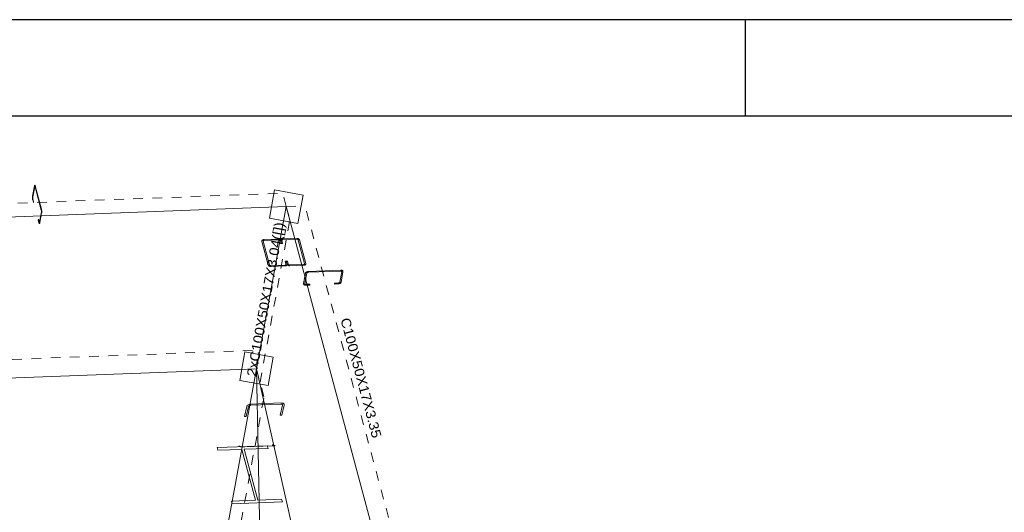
# Model space of a CAD drawing. Header units: millimetres. Extents: x 10 to 1250, y -62 to 528.
# Tile 507 of 656: x 585 to 596, y 523 to 528. Entities that reach past the tile are written whole.
import ezdxf
from ezdxf.enums import TextEntityAlignment as Align

# ---------------------------------------------------------------- set-up
doc = ezdxf.new("R2010")
doc.units = ezdxf.units.MM
doc.header["$LTSCALE"] = 0.05
doc.linetypes.add('CYPE_PUNTO', pattern=[0.075, 0, -0.075])
doc.linetypes.add('CYPE_RAYAPUNTO', pattern=[0.4125, 0.2025, -0.105, 0, -0.105])
for name, color, linetype, lineweight in [('BARRAS_DE_ACO', 7, 'Continuous', 9), ('NOS', 152, 'Continuous', 9), ('REFERENCIA_DAS_BARRAS', 2, 'Continuous', 9)]:
    doc.layers.add(name, color=color, linetype=linetype, lineweight=lineweight)
doc.layers.add('FOLHA_PADRÃO', color=7, linetype='Continuous')
doc.styles.add('CYPETXT', font='arial.ttf', dxfattribs={"height": 0.2})

# ---------------------------------------------------------------- blocks, each defined once
blk = doc.blocks.new('A1EST. 1500')
at = {"layer": 'FOLHA_PADRÃO', "color": 1, "linetype": 'Continuous'}
for p, q in [((150.008, 59.4), (0, 59.4)), ((113.5, 58.4), (113.5, 59.4))]:
    blk.add_line(p, q, dxfattribs=at)
at = {"layer": 'FOLHA_PADRÃO', "color": 6, "linetype": 'Continuous'}
blk.add_lwpolyline([(149, 58.4), (149, 1), (1, 1), (1, 58.4), (149, 58.4)], dxfattribs=at)

msp = doc.modelspace()

# ---------------------------------------------------------------- linework, layer by layer
at = {"layer": 'BARRAS_DE_ACO', "linetype": 'CYPE_RAYAPUNTO'}
for p, q in [((575.4741, 525.625), (588.2187, 526.1033)), ((589.4229, 522.3434), (588.4507, 525.9714)), ((587.9841, 524.1385), (588.2933, 525.8249)), ((575.2152, 523.9922), (587.9598, 524.4705)), ((587.2826, 519.9356), (588.0251, 523.9853))]:
    msp.add_line(p, q, dxfattribs=at)
at = {"layer": 'BARRAS_DE_ACO', "linetype": 'CYPE_PUNTO'}
for p, q in [((588.256, 525.9641), (588.2187, 526.1033)), ((588.256, 525.9641), (588.4507, 525.9714)), ((588.256, 525.9641), (588.2933, 525.8249)), ((587.9468, 524.2777), (587.9598, 524.4705)), ((587.9468, 524.2777), (587.9841, 524.1385)), ((587.9468, 524.2777), (588.0251, 523.9853))]:
    msp.add_line(p, q, dxfattribs=at)
at = {"layer": 'BARRAS_DE_ACO'}
for p, q in [((575.5114, 525.4858), (588.256, 525.9641)), ((587.9468, 524.2777), (588.256, 525.9641)), ((589.2282, 522.336), (588.256, 525.9641)), ((575.2022, 523.7993), (587.9468, 524.2777)), ((587.2042, 520.228), (587.9468, 524.2777)), ((588.027, 520.2538), (587.9468, 524.2777)), ((588.3983, 522.2786), (587.9468, 524.2777))]:
    msp.add_line(p, q, dxfattribs=at)
for points in [[(585.7104, 525.9094), (585.7107, 525.9115), (585.7109, 525.9138), (585.7109, 525.9163), (585.7109, 525.9189), (585.7107, 525.9215), (585.7105, 525.924), (585.7101, 525.9263), (585.7096, 525.9283), (585.645, 526.1695), (585.6445, 526.1711), (585.6439, 526.1723), (585.6433, 526.173), (585.6427, 526.1733), (585.6422, 526.173), (585.6416, 526.1722), (585.6411, 526.1709), (585.6408, 526.1692), (585.6215, 526.0642), (585.6212, 526.0622), (585.621, 526.0598), (585.6209, 526.0573), (585.621, 526.0547), (585.6212, 526.0521), (585.6214, 526.0496), (585.6218, 526.0473), (585.6222, 526.0453), (585.6299, 526.0166), (585.6282, 526.007), (585.6205, 526.0357), (585.6196, 526.0397), (585.6188, 526.0443), (585.6183, 526.0493), (585.618, 526.0545), (585.6179, 526.0597), (585.618, 526.0648), (585.6184, 526.0694), (585.619, 526.0735), (585.6383, 526.1785), (585.639, 526.1819), (585.64, 526.1844), (585.6411, 526.186), (585.6422, 526.1866), (585.6434, 526.1862), (585.6446, 526.1848), (585.6457, 526.1823), (585.6468, 526.1791), (585.7114, 525.9379), (585.7123, 525.9339), (585.713, 525.9293), (585.7136, 525.9243), (585.7139, 525.9191), (585.714, 525.9139), (585.7138, 525.9089), (585.7135, 525.9042), (585.7129, 525.9001), (585.6936, 525.7951), (585.6928, 525.7917), (585.6919, 525.7892), (585.6908, 525.7876), (585.6897, 525.787), (585.6885, 525.7874), (585.6873, 525.7889), (585.6861, 525.7913), (585.6851, 525.7945), (585.6774, 525.8232), (585.6792, 525.8328), (585.6869, 525.8042), (585.6874, 525.8025), (585.6879, 525.8013), (585.6885, 525.8006), (585.6891, 525.8004), (585.6897, 525.8007), (585.6903, 525.8015), (585.6907, 525.8027), (585.6911, 525.8044), (585.7104, 525.9094)], [(588.0954, 525.3504), (588.0931, 525.3505), (588.0907, 525.3509), (588.0885, 525.3516), (588.0864, 525.3526), (588.0846, 525.3538), (588.0831, 525.3552), (588.082, 525.3568), (588.0813, 525.3585), (588.0158, 525.603), (588.0156, 525.6047), (588.0158, 525.6063), (588.0165, 525.6078), (588.0177, 525.6091), (588.0192, 525.6103), (588.021, 525.6111), (588.0231, 525.6117), (588.0254, 525.6119), (588.1727, 525.6175), (588.1751, 525.6174), (588.1774, 525.617), (588.1797, 525.6163), (588.1818, 525.6153), (588.1836, 525.6141), (588.1851, 525.6127), (588.1862, 525.6111), (588.1868, 525.6095), (588.195, 525.579), (588.2068, 525.5795), (588.1987, 525.6099), (588.1973, 525.6132), (588.1951, 525.6163), (588.1922, 525.6192), (588.1885, 525.6216), (588.1844, 525.6236), (588.1799, 525.625), (588.1752, 525.6258), (588.1705, 525.6259), (588.0231, 525.6204), (588.0186, 525.6199), (588.0144, 525.6188), (588.0107, 525.6171), (588.0077, 525.6148), (588.0054, 525.6121), (588.004, 525.6091), (588.0035, 525.6059), (588.004, 525.6026), (588.0695, 525.358), (588.0708, 525.3547), (588.073, 525.3516), (588.076, 525.3488), (588.0796, 525.3463), (588.0838, 525.3443), (588.0883, 525.3429), (588.093, 525.3421), (588.0977, 525.342), (588.2451, 525.3475), (588.2496, 525.348), (588.2538, 525.3491), (588.2575, 525.3508), (588.2605, 525.3531), (588.2627, 525.3558), (588.2641, 525.3588), (588.2646, 525.362), (588.2642, 525.3653), (588.2561, 525.3957), (588.2442, 525.3953), (588.2524, 525.3649), (588.2526, 525.3632), (588.2523, 525.3616), (588.2516, 525.3601), (588.2505, 525.3588), (588.249, 525.3576), (588.2472, 525.3568), (588.2451, 525.3562), (588.2428, 525.356), (588.0954, 525.3504)], [(588.2902, 525.3577), (588.2878, 525.3578), (588.2855, 525.3582), (588.2832, 525.3589), (588.2811, 525.3599), (588.2793, 525.3611), (588.2778, 525.3626), (588.2767, 525.3641), (588.2761, 525.3658), (588.2679, 525.3962), (588.2561, 525.3957), (588.2642, 525.3653), (588.2656, 525.362), (588.2678, 525.3589), (588.2707, 525.3561), (588.2744, 525.3536), (588.2785, 525.3516), (588.283, 525.3502), (588.2877, 525.3494), (588.2924, 525.3493), (588.4398, 525.3548), (588.4443, 525.3553), (588.4485, 525.3564), (588.4522, 525.3582), (588.4552, 525.3604), (588.4575, 525.3631), (588.4589, 525.3661), (588.4594, 525.3693), (588.4589, 525.3726), (588.3934, 525.6172), (588.3921, 525.6205), (588.3899, 525.6236), (588.3869, 525.6265), (588.3833, 525.6289), (588.3791, 525.6309), (588.3746, 525.6323), (588.3699, 525.6331), (588.3652, 525.6332), (588.2178, 525.6277), (588.2133, 525.6272), (588.2091, 525.6261), (588.2054, 525.6244), (588.2024, 525.6221), (588.2001, 525.6195), (588.1987, 525.6164), (588.1982, 525.6132), (588.1987, 525.6099), (588.2068, 525.5795), (588.2187, 525.5799), (588.2105, 525.6103), (588.2103, 525.612), (588.2105, 525.6136), (588.2112, 525.6151), (588.2124, 525.6165), (588.2139, 525.6176), (588.2157, 525.6184), (588.2178, 525.619), (588.2201, 525.6193), (588.3675, 525.6248), (588.3698, 525.6247), (588.3722, 525.6243), (588.3744, 525.6236), (588.3765, 525.6226), (588.3783, 525.6214), (588.3798, 525.62), (588.3809, 525.6184), (588.3816, 525.6168), (588.4471, 525.3722), (588.4473, 525.3705), (588.4471, 525.3689), (588.4464, 525.3674), (588.4452, 525.3661), (588.4437, 525.3649), (588.4419, 525.3641), (588.4398, 525.3635), (588.4375, 525.3633), (588.2902, 525.3577)], [(588.8326, 525.2843), (588.8327, 525.2861), (588.8323, 525.2879), (588.8314, 525.2895), (588.83, 525.2909), (588.8283, 525.292), (588.8262, 525.2928), (588.8239, 525.2933), (588.8213, 525.2934), (588.4841, 525.2807), (588.4815, 525.2804), (588.479, 525.2798), (588.4765, 525.2788), (588.4743, 525.2776), (588.4724, 525.276), (588.4709, 525.2743), (588.4699, 525.2725), (588.4693, 525.2706), (588.45, 525.1657), (588.4499, 525.1638), (588.4503, 525.162), (588.4512, 525.1604), (588.4526, 525.159), (588.4544, 525.1579), (588.4565, 525.1571), (588.4588, 525.1566), (588.4613, 525.1565), (588.5014, 525.158), (588.4997, 525.1484), (588.4595, 525.1469), (588.4545, 525.1471), (588.4498, 525.148), (588.4456, 525.1496), (588.4421, 525.1519), (588.4394, 525.1547), (588.4376, 525.1579), (588.4368, 525.1614), (588.437, 525.1652), (588.4562, 525.2701), (588.4574, 525.2739), (588.4596, 525.2776), (588.4626, 525.281), (588.4664, 525.284), (588.4708, 525.2865), (588.4756, 525.2885), (588.4807, 525.2898), (588.4858, 525.2903), (588.8231, 525.303), (588.8281, 525.3028), (588.8328, 525.3019), (588.837, 525.3003), (588.8405, 525.2981), (588.8432, 525.2953), (588.845, 525.292), (588.8459, 525.2885), (588.8457, 525.2847), (588.8264, 525.1798), (588.8252, 525.176), (588.8231, 525.1724), (588.8201, 525.1689), (588.8163, 525.1659), (588.8119, 525.1634), (588.8071, 525.1614), (588.802, 525.1601), (588.7968, 525.1596), (588.7567, 525.1581), (588.7585, 525.1677), (588.7986, 525.1692), (588.8011, 525.1695), (588.8037, 525.1701), (588.8061, 525.1711), (588.8083, 525.1724), (588.8102, 525.1739), (588.8117, 525.1756), (588.8128, 525.1774), (588.8134, 525.1793), (588.8326, 525.2843)], [(588.2164, 523.8979), (588.2166, 523.9003), (588.2161, 523.9026), (588.2148, 523.9046), (588.213, 523.9064), (588.2105, 523.9078), (588.2076, 523.9088), (588.2042, 523.9094), (588.2007, 523.9095), (587.8854, 523.8977), (587.8817, 523.8973), (587.8781, 523.8965), (587.8746, 523.8952), (587.8714, 523.8936), (587.8687, 523.8916), (587.8665, 523.8895), (587.8649, 523.8871), (587.864, 523.8847), (587.8398, 523.7804), (587.8213, 523.7797), (587.8455, 523.884), (587.8473, 523.8888), (587.8505, 523.8935), (587.8549, 523.8979), (587.8603, 523.9018), (587.8667, 523.905), (587.8736, 523.9075), (587.8809, 523.9092), (587.8882, 523.9099), (588.2035, 523.9218), (588.2106, 523.9216), (588.2173, 523.9204), (588.2232, 523.9184), (588.2281, 523.9156), (588.2318, 523.912), (588.2343, 523.9079), (588.2353, 523.9034), (588.2349, 523.8986), (588.2107, 523.7943), (588.1922, 523.7936), (588.2164, 523.8979)], [(587.694, 522.8732), (588.2159, 522.8928), (588.2083, 522.9212), (587.9598, 522.9119), (587.8183, 523.4398), (588.0668, 523.4491), (588.0592, 523.4775), (587.5373, 523.458), (587.5449, 523.4296), (587.7934, 523.4389), (587.9349, 522.911), (587.6864, 522.9016), (587.694, 522.8732)], [(588.1288, 523.4796), (588.1294, 523.4793), (588.1291, 523.4789), (588.1279, 523.4786), (588.1258, 523.4782), (588.123, 523.4779), (588.1194, 523.4776), (588.1154, 523.4773), (588.1109, 523.4771), (587.8227, 523.4663), (587.8181, 523.4661), (587.8134, 523.4661), (587.8088, 523.4661), (587.8046, 523.4661), (587.8009, 523.4663), (587.7978, 523.4665), (587.7954, 523.4668), (587.7939, 523.4671), (587.7748, 523.4729), (587.7631, 523.4724), (587.7822, 523.4666), (587.7845, 523.4662), (587.788, 523.4658), (587.7927, 523.4655), (587.7983, 523.4653), (587.8046, 523.4651), (587.8114, 523.4651), (587.8184, 523.4652), (587.8254, 523.4655), (588.1136, 523.4763), (588.1203, 523.4766), (588.1264, 523.477), (588.1317, 523.4774), (588.136, 523.4779), (588.1391, 523.4785), (588.141, 523.479), (588.1414, 523.4796), (588.1405, 523.4801), (588.1214, 523.4859), (588.1097, 523.4855), (588.1288, 523.4796)]]:
    msp.add_lwpolyline(points, close=True, dxfattribs=at)
at = {"layer": 'NOS'}
for points in [[(588.0814, 525.8436), (588.3765, 525.7895), (588.4306, 526.0846), (588.1355, 526.1387), (588.0814, 525.8436)], [(587.7722, 524.1572), (588.0673, 524.1031), (588.1214, 524.3982), (587.8263, 524.4523), (587.7722, 524.1572)]]:
    msp.add_lwpolyline(points, close=True, dxfattribs=at)

# ---------------------------------------------------------------- block references
msp.add_blockref('A1EST. 1500', (479.5318, 468.508))

# ---------------------------------------------------------------- texts
at = {"layer": 'REFERENCIA_DAS_BARRAS', "style": 'CYPETXT'}
for s, rotation, width, p, p2 in [('2xC100X50X17X3.04([])', 79.60974, 1.074688, (587.9427, 524.1903), (588.2363, 525.7911)), ('C100X50X17X3.35', 285.00956, 1.075925, (588.8185, 524.7919), (589.1519, 523.5488))]:
    msp.add_text(s, height=0.1, rotation=rotation, dxfattribs=dict(at, width=width)).set_placement(p, p2, align=Align.FIT)

doc.saveas('drawing.dxf')
